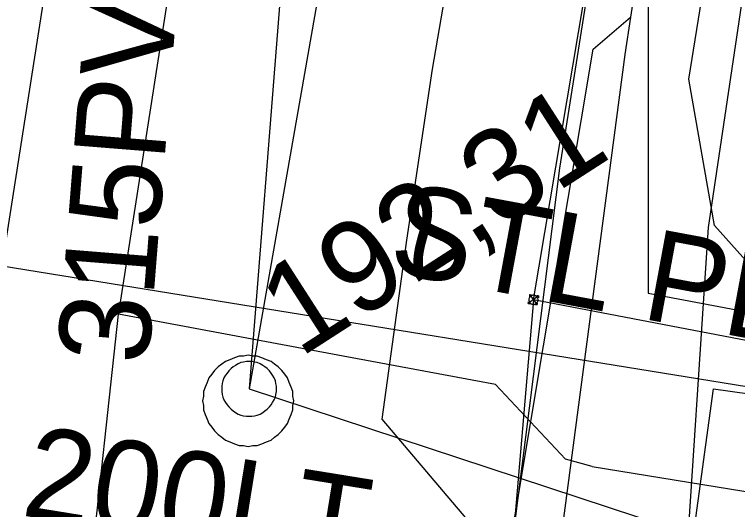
# Model space of a CAD drawing. Extents: x -746464 to -745690, y -1051581 to -1049993.
# Drawn here: x -746229.73 to -746221.81, y -1050946.69 to -1050941.27 of the extents above; entities that cross this region are included whole.
import ezdxf

# ---------------------------------------------------------------- set-up
doc = ezdxf.new("R2010")
doc.units = 0
for name, color, linetype in [('04_CETIN_sdelovaci_podzem', 7, 'Continuous'), ('10_CD_Telematika_metalika', 7, 'Continuous'), ('37_TVNET_sdelovaci_televizni kabely', 7, 'Continuous'), ('45_Eltodo_vedeni_NN_zemni', 7, 'Continuous'), ('48_Prazs_plynarenska_STL', 7, 'Continuous'), ('48_Prazs_plynarenska_STL_popisy', 7, 'Continuous'), ('51_PVaK_kanal_destova_overena poloha', 7, 'Continuous'), ('51_PVaK_kanal_jednotna_overena poloha_rad', 7, 'Continuous'), ('51_PVaK_kanal_objekty', 7, 'Continuous'), ('51_PVaK_kanal_popisy', 7, 'Continuous'), ('51_PVaK_kanal_zruseno_overena poloha', 7, 'Continuous'), ('51_PVaK_vodovod_chranicky_objekty', 7, 'Continuous'), ('51_PVaK_vodovod_NEPROVOZUJE PVK_neoverene poloha', 7, 'Continuous'), ('51_PVaK_vodovod_overena poloha_rad', 7, 'Continuous'), ('51_PVaK_vodovod_popisy', 7, 'Continuous'), ('55_PREdi_chranicky', 7, 'Continuous'), ('55_PREdi_NN', 7, 'Continuous')]:
    doc.layers.add(name, color=color, linetype=linetype)

msp = doc.modelspace()

# ---------------------------------------------------------------- linework, layer by layer
at = {"layer": '04_CETIN_sdelovaci_podzem'}
for points in [[(-746200.5, -1050789.94), (-746202.57, -1050801.74), (-746207.08, -1050831.15), (-746207.94, -1050834.4), (-746208.74, -1050837.4), (-746209.44, -1050844.1), (-746208.7, -1050848.87), (-746210.83, -1050864.33), (-746214.25, -1050885.75), (-746215.15, -1050893.96), (-746215.77, -1050895.9), (-746218.07, -1050909.66), (-746222.98, -1050941.3)], [(-746208.47, -1050946.6), (-746221.28, -1050944.45), (-746222.06, -1050943.58), (-746222.34, -1050941.98), (-746214.81, -1050895.26)], [(-746222.98, -1050941.3), (-746223.04, -1050941.71), (-746224.33, -1050951.45), (-746225.51, -1050954.69), (-746225.61, -1050958.91), (-746228.37, -1050974.7), (-746229.57, -1050982.2)], [(-746224.75, -1050949.78), (-746223.39, -1050941.65), (-746222.98, -1050941.3)], [(-746223.04, -1050941.71), (-746224.33, -1050951.45)]]:
    msp.add_lwpolyline(points, dxfattribs=at)
at = {"layer": '10_CD_Telematika_metalika'}
msp.add_lwpolyline([(-746116.5515, -1050521.2072), (-746121.17, -1050569.4083), (-746128.2356, -1050608.8476), (-746137.3465, -1050610.3358), (-746147.5731, -1050674.7036), (-746154.0809, -1050701.1205), (-746179.17, -1050709.95), (-746193.05, -1050747.67), (-746206.5153, -1050825.5773), (-746217.2997, -1050901.8512), (-746223.7562, -1050942.9534), (-746230.2716, -1050994.1963), (-746241.2267, -1050999.7305), (-746247.1737, -1051050.0558), (-746252.666, -1051096.5334), (-746257.9099, -1051185.1602), (-746266.649, -1051259.5739), (-746273.1568, -1051294.3622), (-746289.8375, -1051383.5313), (-746309.0892, -1051442.7244), (-746337.772, -1051532.949), (-746327.5816, -1051537.8644), (-746339.3848, -1051562.3342), (-746354.2877, -1051580.5711)], dxfattribs=at)
at = {"layer": '37_TVNET_sdelovaci_televizni kabely'}
msp.add_lwpolyline([(-746222.7841, -1050936.3314), (-746222.7841, -1050944.3199), (-746195.372, -1050949.4906), (-746194.8251, -1050933.5135)], dxfattribs=at)
at = {"layer": '45_Eltodo_vedeni_NN_zemni'}
msp.add_lwpolyline([(-746227.21, -1050958.28), (-746227.69, -1050957.27), (-746226.62, -1050951.27), (-746226.01, -1050950.27), (-746225.18, -1050949.44), (-746224.54, -1050947.07), (-746225.7, -1050945.7), (-746225.43, -1050943.74), (-746225.15, -1050941.87), (-746223.82, -1050934.15), (-746222.64, -1050926.52), (-746222.29, -1050925.52)], dxfattribs=at)
at = {"layer": '48_Prazs_plynarenska_STL'}
for points in [[(-746228.559, -1050944.352), (-746226.91, -1050933.8), (-746226.14, -1050929.23), (-746224.22, -1050915.32), (-746221.42, -1050896.53), (-746221.1, -1050894.63)], [(-746228.59, -1050944.55), (-746228.559, -1050944.352)], [(-746234.34, -1050983.04), (-746233.97, -1050980.71), (-746232.76, -1050972.2), (-746230.91, -1050960.35), (-746228.91, -1050947.48), (-746228.59, -1050944.55)], [(-746223.4, -1050946.22), (-746223.69, -1050946.14), (-746224.46, -1050945.32), (-746226.13, -1050945.01), (-746228.59, -1050944.55)], [(-746223.4, -1050946.22), (-746203.02, -1050949.53), (-746187.08, -1050952.24), (-746178.97, -1050953.64), (-746169.78, -1050955.18), (-746157.4, -1050957.2), (-746140.96, -1050959.93), (-746135.46, -1050960.65)]]:
    msp.add_lwpolyline(points, dxfattribs=at)
at = {"layer": '51_PVaK_kanal_destova_overena poloha'}
msp.add_line((-746231.45, -1050954.11), (-746225.24, -1050914.5), dxfattribs=at)
at = {"layer": '51_PVaK_kanal_jednotna_overena poloha_rad'}
for p, q in [((-746226.67, -1050939.23), (-746227.16, -1050945.37)), ((-746227.16, -1050945.37), (-746220.71, -1050947.49))]:
    msp.add_line(p, q, dxfattribs=at)
at = {"layer": '51_PVaK_kanal_objekty'}
for points in [[(-746226.67, -1050945.5), (-746226.68, -1050945.45), (-746226.68, -1050945.4), (-746226.7, -1050945.35), (-746226.72, -1050945.3), (-746226.74, -1050945.25), (-746226.77, -1050945.21), (-746226.8, -1050945.17), (-746226.84, -1050945.13), (-746226.88, -1050945.1), (-746226.92, -1050945.07), (-746226.97, -1050945.05), (-746227.02, -1050945.03), (-746227.07, -1050945.01), (-746227.12, -1050945.01), (-746227.17, -1050945), (-746227.22, -1050945.01), (-746227.27, -1050945.01), (-746227.32, -1050945.03), (-746227.37, -1050945.05), (-746227.42, -1050945.07), (-746227.46, -1050945.1), (-746227.5, -1050945.13), (-746227.54, -1050945.17), (-746227.57, -1050945.21), (-746227.6, -1050945.25), (-746227.62, -1050945.3), (-746227.64, -1050945.35), (-746227.66, -1050945.4), (-746227.66, -1050945.45), (-746227.67, -1050945.5), (-746227.66, -1050945.55), (-746227.66, -1050945.6), (-746227.64, -1050945.65), (-746227.62, -1050945.7), (-746227.6, -1050945.75), (-746227.57, -1050945.79), (-746227.54, -1050945.83), (-746227.5, -1050945.87), (-746227.46, -1050945.9), (-746227.42, -1050945.93), (-746227.37, -1050945.95), (-746227.32, -1050945.97), (-746227.27, -1050945.99), (-746227.22, -1050945.99), (-746227.17, -1050946), (-746227.12, -1050945.99), (-746227.07, -1050945.99), (-746227.02, -1050945.97), (-746226.97, -1050945.95), (-746226.92, -1050945.93), (-746226.88, -1050945.9), (-746226.84, -1050945.87), (-746226.8, -1050945.83), (-746226.77, -1050945.79), (-746226.74, -1050945.75), (-746226.72, -1050945.7), (-746226.7, -1050945.65), (-746226.68, -1050945.6), (-746226.68, -1050945.55), (-746226.67, -1050945.5)], [(-746226.86, -1050945.37), (-746226.86, -1050945.34), (-746226.866, -1050945.31), (-746226.872, -1050945.28), (-746226.884, -1050945.25), (-746226.902, -1050945.22), (-746226.92, -1050945.196), (-746226.938, -1050945.172), (-746226.962, -1050945.148), (-746226.986, -1050945.13), (-746227.01, -1050945.112), (-746227.04, -1050945.094), (-746227.07, -1050945.082), (-746227.1, -1050945.076), (-746227.13, -1050945.07), (-746227.16, -1050945.07), (-746227.19, -1050945.07), (-746227.22, -1050945.076), (-746227.25, -1050945.082), (-746227.28, -1050945.094), (-746227.31, -1050945.112), (-746227.334, -1050945.13), (-746227.358, -1050945.148), (-746227.382, -1050945.172), (-746227.4, -1050945.196), (-746227.418, -1050945.22), (-746227.436, -1050945.25), (-746227.448, -1050945.28), (-746227.454, -1050945.31), (-746227.46, -1050945.34), (-746227.46, -1050945.37), (-746227.46, -1050945.4), (-746227.454, -1050945.43), (-746227.448, -1050945.46), (-746227.436, -1050945.49), (-746227.418, -1050945.52), (-746227.4, -1050945.544), (-746227.382, -1050945.568), (-746227.358, -1050945.592), (-746227.334, -1050945.61), (-746227.31, -1050945.628), (-746227.28, -1050945.646), (-746227.25, -1050945.658), (-746227.22, -1050945.664), (-746227.19, -1050945.67), (-746227.16, -1050945.67), (-746227.13, -1050945.67), (-746227.1, -1050945.664), (-746227.07, -1050945.658), (-746227.04, -1050945.646), (-746227.01, -1050945.628), (-746226.986, -1050945.61), (-746226.962, -1050945.592), (-746226.938, -1050945.568), (-746226.92, -1050945.544), (-746226.902, -1050945.52), (-746226.884, -1050945.49), (-746226.872, -1050945.46), (-746226.866, -1050945.43), (-746226.86, -1050945.4), (-746226.86, -1050945.37)]]:
    msp.add_lwpolyline(points, dxfattribs=at)
at = {"layer": '51_PVaK_kanal_zruseno_overena poloha'}
msp.add_line((-746222.36, -1050918.05), (-746227.16, -1050945.37), dxfattribs=at)
at = {"layer": '51_PVaK_vodovod_chranicky_objekty'}
for p, q in [((-746223.986, -1050944.352), (-746224.1, -1050944.436)), ((-746224.085, -1050944.337), (-746224.088, -1050944.357)), ((-746224.085, -1050944.337), (-746224.001, -1050944.451)), ((-746224.085, -1050944.337), (-746224.065, -1050944.34)), ((-746223.986, -1050944.352), (-746224.006, -1050944.349)), ((-746223.986, -1050944.352), (-746223.989, -1050944.372)), ((-746224.1, -1050944.436), (-746224.097, -1050944.416)), ((-746224.001, -1050944.451), (-746223.998, -1050944.432)), ((-746224.1, -1050944.436), (-746224.08, -1050944.439)), ((-746224.001, -1050944.451), (-746224.021, -1050944.448))]:
    msp.add_line(p, q, dxfattribs=at)
msp.add_lwpolyline([(-746224.051, -1050944.444), (-746224.046, -1050944.444), (-746224.041, -1050944.444), (-746224.035, -1050944.444), (-746224.03, -1050944.443), (-746224.025, -1050944.441), (-746224.02, -1050944.438), (-746224.016, -1050944.436), (-746224.011, -1050944.433), (-746224.008, -1050944.429), (-746224.004, -1050944.426), (-746224.001, -1050944.421), (-746223.998, -1050944.416), (-746223.996, -1050944.412), (-746223.994, -1050944.407), (-746223.994, -1050944.402), (-746223.993, -1050944.397), (-746223.993, -1050944.392), (-746223.993, -1050944.387), (-746223.994, -1050944.382), (-746223.997, -1050944.376), (-746223.999, -1050944.372), (-746224.001, -1050944.367), (-746224.005, -1050944.363), (-746224.008, -1050944.359), (-746224.012, -1050944.356), (-746224.016, -1050944.352), (-746224.021, -1050944.349), (-746224.026, -1050944.347), (-746224.03, -1050944.346), (-746224.035, -1050944.345), (-746224.04, -1050944.344), (-746224.045, -1050944.344), (-746224.05, -1050944.345), (-746224.056, -1050944.346), (-746224.061, -1050944.348), (-746224.066, -1050944.35), (-746224.07, -1050944.353), (-746224.074, -1050944.356), (-746224.078, -1050944.359), (-746224.082, -1050944.363), (-746224.085, -1050944.367), (-746224.088, -1050944.372), (-746224.09, -1050944.377), (-746224.092, -1050944.382), (-746224.092, -1050944.387), (-746224.093, -1050944.392), (-746224.093, -1050944.397), (-746224.093, -1050944.402), (-746224.091, -1050944.407), (-746224.089, -1050944.412), (-746224.087, -1050944.417), (-746224.085, -1050944.421), (-746224.081, -1050944.426), (-746224.078, -1050944.429), (-746224.074, -1050944.433), (-746224.07, -1050944.437), (-746224.065, -1050944.439), (-746224.06, -1050944.441), (-746224.056, -1050944.443), (-746224.051, -1050944.444)], dxfattribs=at)
at = {"layer": '51_PVaK_vodovod_NEPROVOZUJE PVK_neoverene poloha'}
msp.add_line((-746201.61, -1050948.69), (-746224.044, -1050944.393), dxfattribs=at)
for points in [[(-746224.044, -1050944.393), (-746215.867, -1050895.864), (-746215.513, -1050894.042)], [(-746224.044, -1050944.393), (-746225.255, -1050958.565), (-746225.932, -1050963.045)]]:
    msp.add_lwpolyline(points, dxfattribs=at)
at = {"layer": '51_PVaK_vodovod_overena poloha_rad'}
msp.add_lwpolyline([(-746230.93, -1050943.85), (-746219.2, -1050945.75), (-746218.86, -1050949.07), (-746217.243, -1050949.372)], dxfattribs=at)
at = {"layer": '55_PREdi_chranicky'}
msp.add_lwpolyline([(-746221.895, -1050951.451), (-746222.885, -1050951.315), (-746222.07, -1050945.37), (-746221.08, -1050945.506), (-746221.895, -1050951.451)], close=True, dxfattribs=at)
at = {"layer": '55_PREdi_NN'}
msp.add_lwpolyline([(-746174.518, -1050894.72), (-746175.58, -1050894.502), (-746213.602, -1050886.573), (-746219.211, -1050924.033), (-746222.128, -1050943.603), (-746222.661, -1050951.707), (-746224.213, -1050963.119), (-746219.87, -1050963.874), (-746219.349, -1050963.973)], dxfattribs=at)

# ---------------------------------------------------------------- texts
at = {"layer": '48_Prazs_plynarenska_STL_popisy'}
msp.add_text('STL PE 160 2006', height=1, rotation=349.48395, dxfattribs=at).set_placement((-746225.6558, -1050944.0809))
at = {"layer": '51_PVaK_kanal_popisy'}
for s, rotation, p in [('315PVC', 85.43617, (-746228.267, -1050945.116)), ('192,31', 32.77204, (-746226.607, -1050945.037))]:
    msp.add_text(s, height=1, rotation=rotation, dxfattribs=at).set_placement(p)
at = {"layer": '51_PVaK_vodovod_popisy'}
msp.add_text('200LT', height=1, rotation=350.79908, dxfattribs=at).set_placement((-746229.673, -1050946.752))

doc.saveas('drawing.dxf')
